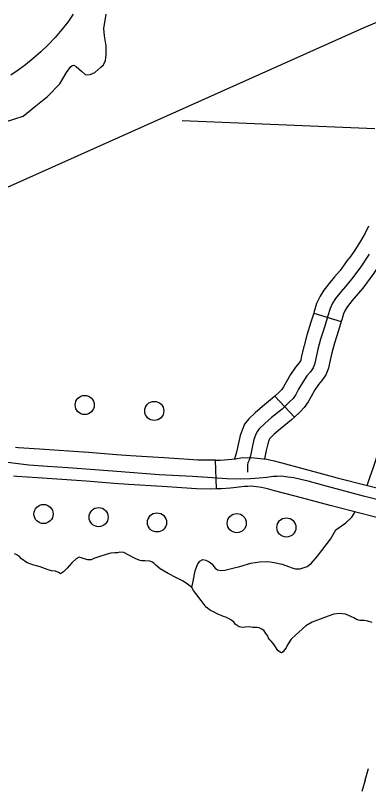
# Model space of a CAD drawing. Extents: x 653372 to 905732, y 627442 to 787275.
# Drawn here: x 712613 to 714458, y 764174 to 768225 of the extents above; entities that cross this region are included whole.
import ezdxf

# ---------------------------------------------------------------- set-up
doc = ezdxf.new("R2010")
doc.units = 0
for name, color, linetype in [('31', 7, 'Continuous'), ('32', 7, 'Continuous'), ('35', 7, 'Continuous'), ('40', 7, 'Continuous'), ('5', 7, 'Continuous'), ('56', 7, 'Continuous'), ('57', 7, 'Continuous'), ('63', 7, 'Continuous')]:
    doc.layers.add(name, color=color, linetype=linetype)

msp = doc.modelspace()

# ---------------------------------------------------------------- linework, layer by layer
at = {"layer": '31'}
msp.add_line((713663.8, 765753.8), (713659.1, 765903.8), dxfattribs=at)
for points in [[(713140.3, 765931.3), (712993.8, 765942.9), (712738.3, 765961.4), (712629.4, 765968.1), (712613.1, 765969.2)], [(713659.1, 765903.8), (713630.8, 765902.9), (713566.6, 765904.2), (713492.4, 765909.7), (713387.9, 765915.6), (713214, 765925.5), (713140.3, 765931.3)], [(714755, 765633.8), (714431.1, 765716), (714242.7, 765766.9), (714141.7, 765793.6), (714103.5, 765803.5), (714067.9, 765811.4), (714037.1, 765815.7), (714002.1, 765819.4), (713981.2, 765818.4), (713959.5, 765818.7), (713926.9, 765813.6), (713886.2, 765809.4), (713841.6, 765806.7), (713786.5, 765805), (713718.3, 765806.3), (713642.8, 765812), (713538.9, 765817.8), (713364.2, 765827.8), (713143.4, 765845.2), (712888.6, 765863.7), (712779.7, 765870.3), (712681.9, 765877.3), (712627.4, 765884.4), (712558.8, 765893.2)], [(713659.1, 765903.8), (713682.9, 765904.5), (713724.9, 765907.1), (713762, 765910.9), (713798.9, 765916.7), (713824.6, 765916.3), (713849, 765917.5), (713891, 765913), (713925.9, 765908.1), (713965.7, 765899.4), (714005.5, 765889.1), (714106.9, 765862.3), (714198.9, 765837.4)], [(713128.5, 765781.8), (712982.5, 765793.3), (712728.3, 765811.7), (712619.5, 765818.4), (712602.4, 765819.6)], [(714198.9, 765837.4), (714294.8, 765811.4), (714618.4, 765729.4), (714659.1, 765718.8), (714709.4, 765705.7)], [(713663.8, 765753.8), (713631.7, 765752.8), (713559.5, 765754.3), (713482.6, 765760), (713379.4, 765765.8), (713203.9, 765775.8), (713128.5, 765781.8)], [(714159.7, 765692.6), (714068.1, 765717.4), (713967.4, 765744), (713930.7, 765753.5), (713899.4, 765760.4), (713872.7, 765764.1), (713844.7, 765767.1), (713827.3, 765766.3), (713809.6, 765766.5), (713781.3, 765762.1), (713737.1, 765757.5), (713689.8, 765754.6), (713663.8, 765753.8)], [(714671.7, 765560.5), (714621.4, 765573.6), (714581.1, 765584.1), (714256.8, 765666.3), (714159.7, 765692.6)]]:
    msp.add_lwpolyline(points, dxfattribs=at)
at = {"layer": '32'}
for p, q in [((714171.9, 766671.7), (714315.2, 766627.5)), ((713968, 766237), (714071.4, 766128.4))]:
    msp.add_line(p, q, dxfattribs=at)
for points in [[(714457.8, 767125.1), (714439.9, 767088.8), (714416.7, 767047.5), (714399.1, 767019.6), (714382.1, 766994.4), (714363.9, 766966.4), (714347.1, 766945.1), (714309.6, 766894.2), (714280.9, 766859.8), (714256.7, 766833), (714224.7, 766791.5), (714204.7, 766760.3), (714186.3, 766721.3), (714174.1, 766679), (714171.9, 766671.7)], [(714592.3, 767058.5), (714572.6, 767018.8), (714545.7, 766970.9), (714524.8, 766937.6), (714507, 766911.4), (714486, 766879), (714466.4, 766854.2), (714427.6, 766801.7), (714394.2, 766761.4), (714371.9, 766736.8), (714347.6, 766705.1), (714336.2, 766687.4), (714327.1, 766668.1), (714317.9, 766636.1), (714315.2, 766627.5)], [(714462, 766978.6), (714444.5, 766952.9), (714424.9, 766922.7), (714406.8, 766899.6), (714368.6, 766847.9), (714337.5, 766810.6), (714314.3, 766784.9), (714286.2, 766748.3), (714270.4, 766723.8), (714256.7, 766694.7), (714246, 766657.6), (714228.9, 766602.3), (714207.8, 766534.7), (714193.8, 766483.1), (714180, 766425.7), (714176, 766403.7), (714168.8, 766385.2), (714154.4, 766365.3), (714136.3, 766344.2), (714114.1, 766310.3), (714092.6, 766273.9), (714077.7, 766246.9), (714063.7, 766225.7), (714045.7, 766207.5), (714006.3, 766170), (713950.9, 766125.5), (713915.5, 766095.4), (713887.7, 766068.9), (713875.2, 766053.1), (713867.5, 766033.8), (713858.9, 766011.1), (713849.4, 765969.4), (713841, 765926.6), (713833.7, 765903.7), (713827.9, 765890.3), (713825.9, 765878.8), (713824.9, 765859.2), (713826, 765841.3)], [(714171.9, 766671.7), (714157.3, 766624.6), (714135.8, 766555.7), (714121.1, 766501.7), (714106.5, 766441.2), (714103.5, 766424.3), (714102.3, 766421.3), (714095.4, 766411.7), (714076.3, 766389.4), (714050.4, 766350), (714027.5, 766311.2), (714013.4, 766285.7), (714005.2, 766273.2), (713993.2, 766261.1), (713968, 766237)], [(714315.2, 766627.5), (714300.6, 766580.1), (714279.8, 766513.7), (714266.4, 766464.5), (714253.4, 766410.2), (714248.5, 766383.2), (714235.2, 766349.2), (714213.5, 766318.9), (714196.4, 766299), (714177.8, 766270.7), (714157.7, 766236.7), (714141.9, 766208.1), (714122.3, 766178.2), (714098.2, 766153.9), (714071.4, 766128.4)], [(713968, 766237), (713956.9, 766226.5), (713903.1, 766183.3), (713865.3, 766151.1), (713832.2, 766119.6), (713809.5, 766091), (713797.6, 766060.9), (713787, 766032.9), (713776, 765985), (713768.3, 765945.3), (713757, 765910.4)], [(714071.4, 766128.4), (714055.8, 766113.5), (713998.7, 766067.6), (713965.7, 766039.6), (713943.3, 766018.3), (713940.9, 766015.2), (713937.5, 766006.6), (713930.9, 765989.3), (713922.8, 765953.8), (713914.3, 765910.7)]]:
    msp.add_lwpolyline(points, dxfattribs=at)
at = {"layer": '35'}
for points in [[(712566.2, 767670.7), (712653.8, 767699.2), (712719.2, 767752.8), (712779.5, 767801.7), (712845.3, 767868), (712879.8, 767927.5), (712902, 767957.9), (712910.4, 767964.2), (712918.6, 767965.6), (712929.8, 767958.7), (712958.5, 767933.3), (712977.6, 767916.4), (712986.6, 767915.1), (713003, 767916.2), (713027, 767928), (713058.9, 767954.8), (713072.4, 767967.1), (713083.7, 767989.7), (713087, 768019.9), (713087.6, 768065.7), (713078.6, 768118.3), (713074.8, 768156.9), (713086.9, 768231.7)], [(714451, 765771.8), (714466.4, 765817.7), (714480.9, 765857.2), (714498, 765908.7), (714516, 765978.9), (714517, 766014.7), (714517.6, 766032.2), (714526.7, 766075.1)], [(713534.2, 765238.4), (713541.8, 765271.4), (713551.8, 765326.1), (713563.6, 765359), (713575.7, 765376.1), (713591.8, 765384.8), (713607.5, 765381), (713624.7, 765372.1), (713638.5, 765361.7), (713657, 765339.6), (713669.2, 765331.7), (713684.1, 765327.9), (713707.5, 765329.7), (713749.4, 765340.1), (713785.4, 765349), (713843.3, 765365.6), (713888.4, 765372.6), (713926.7, 765373.9), (713943.3, 765372.6), (713964.9, 765369.4), (714006, 765360.7), (714038.9, 765348.9), (714057.8, 765340.8), (714076.8, 765336.9), (714100.9, 765337), (714116.1, 765342.4), (714137.9, 765348.4), (714158.3, 765363.6), (714191.1, 765402.6), (714259.5, 765492.1), (714286.6, 765539.3), (714340.1, 765576), (714370.2, 765605.9), (714387.4, 765633.2)], [(713534.2, 765238.4), (713512.6, 765255.8), (713489.8, 765272.5), (713451.2, 765291.6), (713410.6, 765312.8), (713369.4, 765336.6), (713346.7, 765356), (713338.3, 765364.9), (713328.5, 765371.8), (713314.7, 765376.2), (713289.4, 765377.6), (713273.5, 765378.8), (713264.9, 765380.4), (713241.6, 765389.1), (713201, 765409.6), (713178.7, 765420.9), (713157.5, 765423.5), (713145.4, 765420.6), (713131.4, 765420.3), (713110.7, 765417.6), (713091.3, 765413.5), (713053, 765401.4), (713022.1, 765389.7), (713008.6, 765384.1), (712990.7, 765384), (712972.2, 765389.2), (712946.5, 765396.6), (712930.9, 765389.1), (712907.7, 765367.8), (712882.9, 765339.9), (712864.3, 765319.9), (712847.4, 765311.1), (712838.3, 765317.3), (712821.9, 765324.5), (712802, 765326.4), (712784.2, 765330.9), (712742.7, 765347.1), (712703.8, 765357), (712674.2, 765367.8), (712644.2, 765389.4), (712632, 765402.4), (712616.9, 765411.5), (712607.1, 765414.4)], [(713632.2, 765118.8), (713608.8, 765136.8), (713583.8, 765170.8), (713560.8, 765201.5), (713543.5, 765222.6), (713534.2, 765238.4)], [(714476.4, 765056.6), (714454, 765062.6), (714434.8, 765067.2), (714424.8, 765066.2), (714412.9, 765065.9), (714398.3, 765069.6), (714380.7, 765080.1), (714353.8, 765093.6), (714338, 765099.4), (714306.9, 765103), (714277.5, 765099.9), (714247.2, 765089.5), (714164.1, 765058.2), (714130.2, 765038.6), (714077, 764991), (714053.1, 764969.1), (714034.9, 764939.7), (714027.1, 764923.3), (714017.4, 764911.6), (714012.6, 764903.7), (714003.1, 764898.7), (713995.5, 764900.9), (713983.5, 764910.6), (713967.6, 764935), (713961.9, 764944.5), (713949.7, 764959.5), (713941.9, 764966.4), (713935.5, 764975.3), (713929.3, 764988.1), (713921.6, 764999), (713912.7, 765012.6), (713900, 765020.9), (713886.2, 765028), (713873.4, 765031), (713853, 765029.6), (713833.8, 765033.6), (713813.8, 765032.2), (713799.1, 765029.9), (713782.6, 765033.8), (713760.4, 765048.4), (713755.3, 765055.9), (713741.1, 765068.9), (713726.7, 765077.4), (713712.8, 765084), (713699.2, 765087.8), (713667.6, 765101.8), (713650.5, 765109.6), (713632.2, 765118.8)]]:
    msp.add_lwpolyline(points, dxfattribs=at)
at = {"layer": '40'}
msp.add_lwpolyline([(712914.3, 768231), (712885.8, 768189.1), (712854.9, 768151.4), (712820.5, 768109.2), (712784.2, 768071.7), (712745.2, 768035), (712705.6, 767999.6), (712665.4, 767967.7), (712626.7, 767939.1), (712588, 767912.5)], dxfattribs=at)
msp.add_lwpolyline([(712914.3, 768231), (712885.8, 768189.1), (712854.9, 768151.4), (712820.5, 768109.2), (712784.2, 768071.7), (712745.2, 768035), (712705.6, 767999.6), (712665.4, 767967.7), (712626.7, 767939.1), (712588, 767912.5)], dxfattribs=at)
at = {"layer": '5'}
msp.add_lwpolyline([(714491.2, 767632.8), (713484.8, 767675.1)], dxfattribs=at)
at = {"layer": '56'}
for centre in [(712974.8, 766191.8), (713338.3, 766160.6), (712759.6, 765622.4), (713047.4, 765606.2), (713352.5, 765578.7), (713769.3, 765575.1), (714028.7, 765552.5)]:
    msp.add_circle(centre, 50, dxfattribs=at)
at = {"layer": '57'}
for q in [(714457.5, 764294.5), (714423.3, 764174.3)]:
    msp.add_line((714440.2, 764233.5), q, dxfattribs=at)
at = {"layer": '63'}
msp.add_lwpolyline([(710490.6, 766399.2), (714434.6, 768161.4)], dxfattribs=at)
msp.add_arc((713508.4, 770428), 2448.6, 292.2264, 355.2936, dxfattribs=at)

doc.saveas('drawing.dxf')
